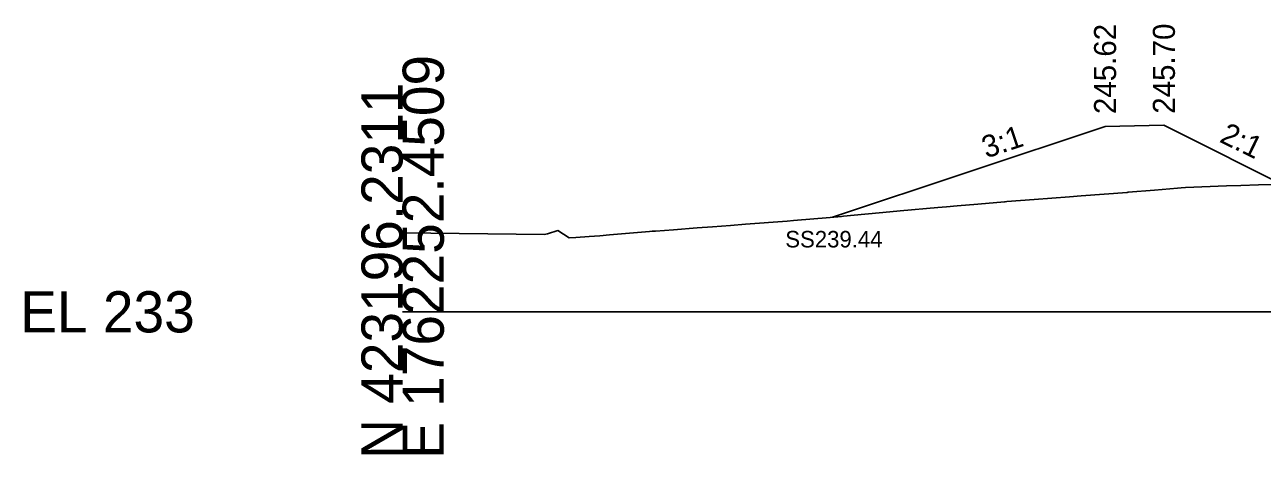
# Model space of a CAD drawing. Extents: x -26 to 3203, y -11010 to 4024.
# Drawn here: x -25.7 to 58.4, y 490.3 to 519.5 of the extents above; entities that cross this region are included whole.
import ezdxf

# ---------------------------------------------------------------- set-up
doc = ezdxf.new("R2010")
doc.units = 0
for name, color, linetype in [('Default', 7, 'Continuous'), ('Exist Cross Section Cell', 7, 'Continuous'), ('Exist XS Ground Line', 7, 'Continuous'), ('Prop CMT Slope Grass', 7, 'Continuous'), ('Prop XS Hydro Elevations', 7, 'Continuous'), ('Prop XS Side Slope Text', 7, 'Continuous'), ('Prop XS SS Elevation Text', 7, 'Continuous'), ('Scratch_Level_0', 7, 'Continuous')]:
    doc.layers.add(name, color=color, linetype=linetype)

msp = doc.modelspace()

# ---------------------------------------------------------------- linework, layer by layer
at = {"layer": 'Exist Cross Section Cell'}
msp.add_line((0, 500), (100, 500), dxfattribs=at)
at = {"layer": 'Exist XS Ground Line'}
msp.add_lwpolyline([(0, 505.372), (9.64, 505.273), (9.735, 505.275), (9.839, 505.307), (10.556, 505.532), (10.94, 505.281), (11.319, 505.03), (11.782, 505.061), (12.672, 505.126), (13.419, 505.181), (14.065, 505.234), (14.62, 505.285), (16.783, 505.465), (16.958, 505.479), (17.188, 505.497), (18.411, 505.591), (20.027, 505.717), (21.064, 505.794), (22.294, 505.884), (23.31, 505.959), (26.146, 506.174), (26.575, 506.208), (29.061, 506.43), (29.846, 506.499), (29.981, 506.511), (33.124, 506.801), (33.83, 506.868), (36.393, 507.102), (36.988, 507.155), (37.695, 507.215), (39.115, 507.332), (40.922, 507.485), (40.925, 507.486), (40.976, 507.489), (41.085, 507.498), (42.946, 507.634), (45.332, 507.825), (46.143, 507.888), (49.274, 508.128), (49.328, 508.133), (51.119, 508.287), (52.687, 508.426), (52.928, 508.444), (53.227, 508.457), (56.016, 508.571), (56.992, 508.603), (58.201, 508.641), (59.345, 508.673)], dxfattribs=at)
msp.add_lwpolyline([(0, 505.372), (9.64, 505.273), (9.735, 505.275), (9.839, 505.307), (10.556, 505.532), (10.94, 505.281), (11.319, 505.03), (11.782, 505.061), (12.672, 505.126), (13.419, 505.181), (14.065, 505.234), (14.62, 505.285), (16.783, 505.465), (16.958, 505.479), (17.188, 505.497), (18.411, 505.591), (20.027, 505.717), (21.064, 505.794), (22.294, 505.884), (23.31, 505.959), (26.146, 506.174), (26.575, 506.208), (29.061, 506.43), (29.846, 506.499), (29.981, 506.511), (33.124, 506.801), (33.83, 506.868), (36.393, 507.102), (36.988, 507.155), (37.695, 507.215), (39.115, 507.332), (40.922, 507.485), (40.925, 507.486), (40.976, 507.489), (41.085, 507.498), (42.946, 507.634), (45.332, 507.825), (46.143, 507.888), (49.274, 508.128), (49.328, 508.133), (51.119, 508.287), (52.687, 508.426), (52.928, 508.444), (53.227, 508.457), (56.016, 508.571), (56.992, 508.603), (58.201, 508.641), (59.345, 508.673)], dxfattribs=at)
msp.add_lwpolyline([(0, 505.372), (9.64, 505.273), (9.735, 505.275), (9.839, 505.307), (10.556, 505.532), (10.94, 505.281), (11.319, 505.03), (11.782, 505.061), (12.672, 505.126), (13.419, 505.181), (14.065, 505.234), (14.62, 505.285), (16.783, 505.465), (16.958, 505.479), (17.188, 505.497), (18.411, 505.591), (20.027, 505.717), (21.064, 505.794), (22.294, 505.884), (23.31, 505.959), (26.146, 506.174), (26.575, 506.208), (29.061, 506.43), (29.846, 506.499), (29.981, 506.511), (33.124, 506.801), (33.83, 506.868), (36.393, 507.102), (36.988, 507.155), (37.695, 507.215), (39.115, 507.332), (40.922, 507.485), (40.925, 507.486), (40.976, 507.489), (41.085, 507.498), (42.946, 507.634), (45.332, 507.825), (46.143, 507.888), (49.274, 508.128), (49.328, 508.133), (51.119, 508.287), (52.687, 508.426), (52.928, 508.444), (53.227, 508.457), (56.016, 508.571), (56.992, 508.603), (58.201, 508.641), (59.345, 508.673)], dxfattribs=at)
msp.add_lwpolyline([(0, 505.372), (9.64, 505.273), (9.735, 505.275), (9.839, 505.307), (10.556, 505.532), (10.94, 505.281), (11.319, 505.03), (11.782, 505.061), (12.672, 505.126), (13.419, 505.181), (14.065, 505.234), (14.62, 505.285), (16.783, 505.465), (16.958, 505.479), (17.188, 505.497), (18.411, 505.591), (20.027, 505.717), (21.064, 505.794), (22.294, 505.884), (23.31, 505.959), (26.146, 506.174), (26.575, 506.208), (29.061, 506.43), (29.846, 506.499), (29.981, 506.511), (33.124, 506.801), (33.83, 506.868), (36.393, 507.102), (36.988, 507.155), (37.695, 507.215), (39.115, 507.332), (40.922, 507.485), (40.925, 507.486), (40.976, 507.489), (41.085, 507.498), (42.946, 507.634), (45.332, 507.825), (46.143, 507.888), (49.274, 508.128), (49.328, 508.133), (51.119, 508.287), (52.687, 508.426), (52.928, 508.444), (53.227, 508.457), (56.016, 508.571), (56.992, 508.603), (58.201, 508.641), (59.345, 508.673)], dxfattribs=at)
msp.add_lwpolyline([(0, 505.372), (9.64, 505.273), (9.735, 505.275), (9.839, 505.307), (10.556, 505.532), (10.94, 505.281), (11.319, 505.03), (11.782, 505.061), (12.672, 505.126), (13.419, 505.181), (14.065, 505.234), (14.62, 505.285), (16.783, 505.465), (16.958, 505.479), (17.188, 505.497), (18.411, 505.591), (20.027, 505.717), (21.064, 505.794), (22.294, 505.884), (23.31, 505.959), (26.146, 506.174), (26.575, 506.208), (29.061, 506.43), (29.846, 506.499), (29.981, 506.511), (33.124, 506.801), (33.83, 506.868), (36.393, 507.102), (36.988, 507.155), (37.695, 507.215), (39.115, 507.332), (40.922, 507.485), (40.925, 507.486), (40.976, 507.489), (41.085, 507.498), (42.946, 507.634), (45.332, 507.825), (46.143, 507.888), (49.274, 508.128), (49.328, 508.133), (51.119, 508.287), (52.687, 508.426), (52.928, 508.444), (53.227, 508.457), (56.016, 508.571), (56.992, 508.603), (58.201, 508.641), (59.345, 508.673)], dxfattribs=at)
at = {"layer": 'Prop CMT Slope Grass'}
msp.add_lwpolyline([(74.8, 509.324), (70.8, 509.004), (60.759, 508.2), (51.759, 512.7), (47.759, 512.62), (29.232, 506.445)], dxfattribs=at)

# ---------------------------------------------------------------- texts
at = {"layer": 'Default'}
msp.add_text('-', height=0.0001, dxfattribs=at).set_placement((0, 500))
msp.add_text('-', height=0.0001, dxfattribs=at).set_placement((0, 500))
at = {"layer": 'Exist Cross Section Cell'}
for s, p in [('E 1762252.4509', (2.8, 490)), ('N 423196.2311', (0, 490))]:
    msp.add_text(s, height=2.8, rotation=90, dxfattribs=at).set_placement(p)
msp.add_text('EL 233', height=2.8, dxfattribs=at).set_placement((-26, 498.6))
at = {"layer": 'Prop XS Hydro Elevations'}
for s, p in [('245.62', (48.509, 513.46)), ('245.70', (52.509, 513.482))]:
    msp.add_text(s, height=1.5, rotation=90, dxfattribs=at).set_placement(p)
at = {"layer": 'Prop XS Side Slope Text'}
for s, rotation, p in [('3:1', 18.43493, (39.68, 510.432)), ('2:1', 334.09695, (55.47, 511.592))]:
    msp.add_text(s, height=1.5, rotation=rotation, dxfattribs=at).set_placement(p)
at = {"layer": 'Prop XS SS Elevation Text'}
msp.add_text('SS239.44', height=1.125, dxfattribs=at).set_placement((26.018, 504.382))
at = {"layer": 'Scratch_Level_0'}
for s, p in [('LT_Berm_Top out', (47.618, 512.61)), ('LT_Berm_Top in', (51.633, 512.69)), ('Exterior Boundary', (29.074, 506.435)), ('LT_Slope_Fill', (29.138, 506.435))]:
    msp.add_text(s, height=0.02, dxfattribs=at).set_placement(p)

doc.saveas('drawing.dxf')
